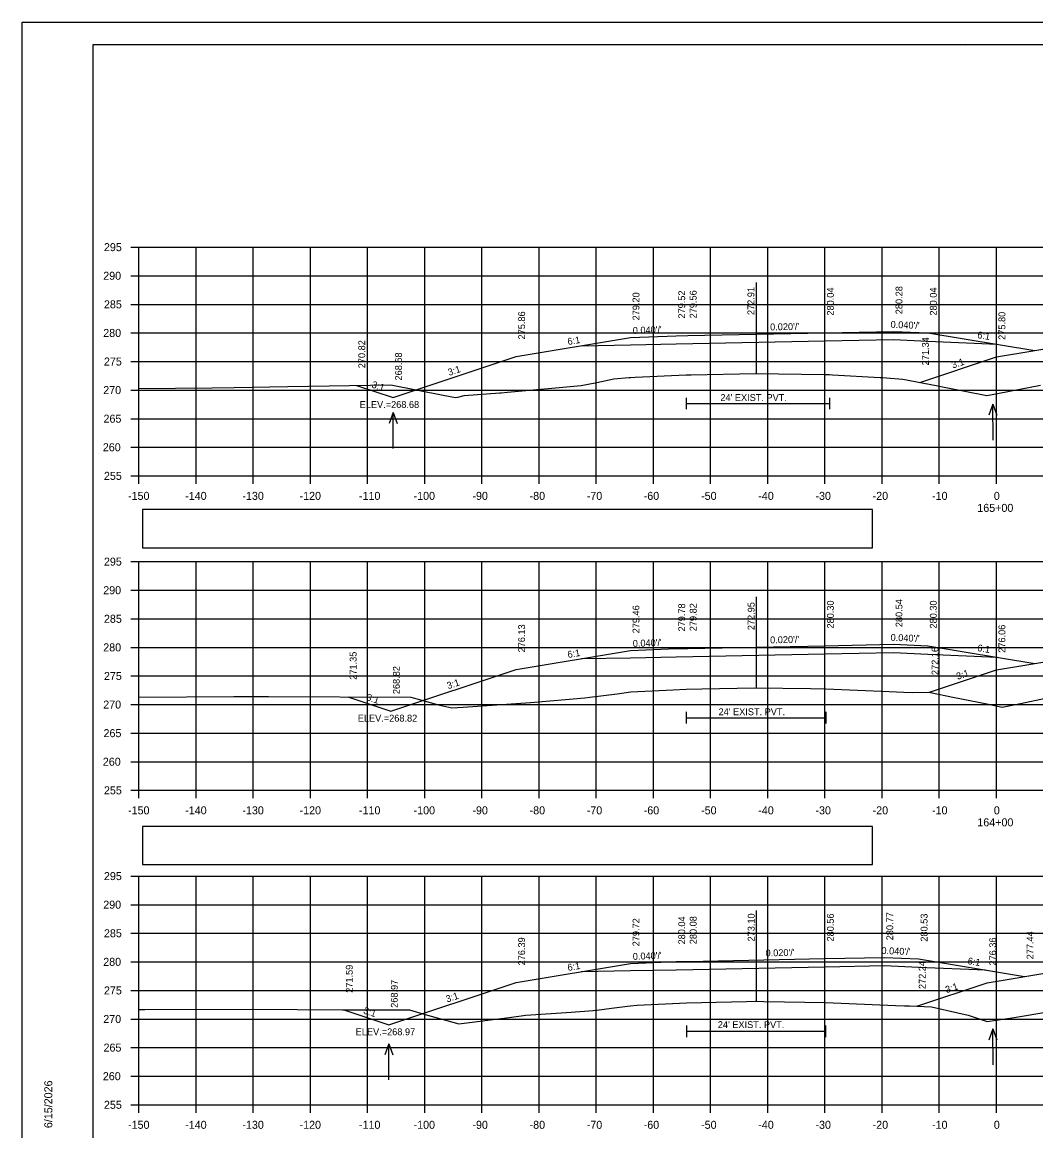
# Model space of a CAD drawing. Extents: x 285 to 4233, y -659 to 3710.
# Drawn here: x 1053.3 to 1230.6, y 831.7 to 1025.6 of the extents above; entities that cross this region are included whole.
import ezdxf

# ---------------------------------------------------------------- set-up
doc = ezdxf.new("R2010")
doc.units = 0
for name, color, linetype in [('R_Alt Surface', 7, 'Continuous'), ('R_Axis', 7, 'Continuous'), ('R_Axis Annot', 7, 'Continuous'), ('R_Border', 7, 'Continuous'), ('R_Exist Surface', 7, 'Continuous'), ('R_Fin Surface', 7, 'Continuous'), ('R_Grid', 7, 'Continuous'), ('R_No Plot', 7, 'Continuous'), ('R_Water', 7, 'Continuous'), ('R_Water Annot', 7, 'Continuous'), ('R_Xsect Elev', 7, 'Continuous'), ('R_Xsect Slope', 7, 'Continuous')]:
    doc.layers.add(name, color=color, linetype=linetype)

msp = doc.modelspace()

# ---------------------------------------------------------------- linework, layer by layer
at = {"layer": 'R_Alt Surface'}
for points in [[(1151.11, 968.99), (1159.68, 969.17), (1167.68, 969.33), (1193.68, 969.85), (1205.68, 970.09), (1211.68, 969.81), (1223.79, 969.24)], [(1169.4, 959.89), (1169.4, 957.89)], [(1194.48, 959.89), (1194.48, 957.89)], [(1169.4, 958.89), (1194.48, 958.89)], [(1151.11, 914.26), (1159.68, 914.43), (1167.68, 914.59), (1193.68, 915.11), (1205.68, 915.35), (1211.68, 915.07), (1223.79, 914.51)], [(1169.39, 904.93), (1169.39, 902.93)], [(1169.39, 903.93), (1193.85, 903.93)], [(1193.85, 904.93), (1193.85, 902.93)], [(1151.11, 859.52), (1159.68, 859.69), (1167.68, 859.85), (1193.68, 860.37), (1204.07, 860.58), (1210.07, 860.32), (1221.75, 859.81)], [(1169.45, 850.08), (1169.45, 848.08)], [(1193.75, 850.08), (1193.75, 848.08)], [(1169.45, 849.08), (1193.75, 849.08)]]:
    msp.add_lwpolyline(points, dxfattribs=at)
at = {"layer": 'R_Axis'}
for p, q in [((1072.28, 986.23), (1073.68, 986.23)), ((1073.68, 946.23), (1073.68, 986.23)), ((1072.28, 981.23), (1073.68, 981.23)), ((1072.28, 976.23), (1073.68, 976.23)), ((1072.28, 971.23), (1073.68, 971.23)), ((1072.28, 966.23), (1073.68, 966.23)), ((1072.28, 961.23), (1073.68, 961.23)), ((1072.28, 956.23), (1073.68, 956.23)), ((1072.28, 951.23), (1073.68, 951.23)), ((1072.28, 946.23), (1073.68, 946.23)), ((1073.68, 946.23), (1373.68, 946.23)), ((1073.68, 944.83), (1073.68, 946.23)), ((1083.68, 944.83), (1083.68, 946.23)), ((1093.68, 944.83), (1093.68, 946.23)), ((1103.68, 944.83), (1103.68, 946.23)), ((1113.68, 944.83), (1113.68, 946.23)), ((1123.68, 944.83), (1123.68, 946.23)), ((1133.68, 944.83), (1133.68, 946.23)), ((1143.68, 944.83), (1143.68, 946.23)), ((1153.68, 944.83), (1153.68, 946.23)), ((1163.68, 944.83), (1163.68, 946.23)), ((1173.68, 944.83), (1173.68, 946.23)), ((1183.68, 944.83), (1183.68, 946.23)), ((1193.68, 944.83), (1193.68, 946.23)), ((1203.68, 944.83), (1203.68, 946.23)), ((1213.68, 944.83), (1213.68, 946.23)), ((1223.68, 944.83), (1223.68, 946.23)), ((1072.28, 931.23), (1073.68, 931.23)), ((1073.68, 891.23), (1073.68, 931.23)), ((1072.28, 926.23), (1073.68, 926.23)), ((1072.28, 921.23), (1073.68, 921.23)), ((1072.28, 916.23), (1073.68, 916.23)), ((1072.28, 911.23), (1073.68, 911.23)), ((1072.28, 906.23), (1073.68, 906.23)), ((1072.28, 901.23), (1073.68, 901.23)), ((1072.28, 896.23), (1073.68, 896.23)), ((1072.28, 891.23), (1073.68, 891.23)), ((1073.68, 891.23), (1373.68, 891.23)), ((1073.68, 889.83), (1073.68, 891.23)), ((1083.68, 889.83), (1083.68, 891.23)), ((1093.68, 889.83), (1093.68, 891.23)), ((1103.68, 889.83), (1103.68, 891.23)), ((1113.68, 889.83), (1113.68, 891.23)), ((1123.68, 889.83), (1123.68, 891.23)), ((1133.68, 889.83), (1133.68, 891.23)), ((1143.68, 889.83), (1143.68, 891.23)), ((1153.68, 889.83), (1153.68, 891.23)), ((1163.68, 889.83), (1163.68, 891.23)), ((1173.68, 889.83), (1173.68, 891.23)), ((1183.68, 889.83), (1183.68, 891.23)), ((1193.68, 889.83), (1193.68, 891.23)), ((1203.68, 889.83), (1203.68, 891.23)), ((1213.68, 889.83), (1213.68, 891.23)), ((1223.68, 889.83), (1223.68, 891.23)), ((1072.28, 876.23), (1073.68, 876.23)), ((1073.68, 836.23), (1073.68, 876.23)), ((1072.28, 871.23), (1073.68, 871.23)), ((1072.28, 866.23), (1073.68, 866.23)), ((1072.28, 861.23), (1073.68, 861.23)), ((1072.28, 856.23), (1073.68, 856.23)), ((1072.28, 851.23), (1073.68, 851.23)), ((1072.28, 846.23), (1073.68, 846.23)), ((1072.28, 841.23), (1073.68, 841.23)), ((1072.28, 836.23), (1073.68, 836.23)), ((1073.68, 836.23), (1373.68, 836.23)), ((1073.68, 834.83), (1073.68, 836.23)), ((1083.68, 834.83), (1083.68, 836.23)), ((1093.68, 834.83), (1093.68, 836.23)), ((1103.68, 834.83), (1103.68, 836.23)), ((1113.68, 834.83), (1113.68, 836.23)), ((1123.68, 834.83), (1123.68, 836.23)), ((1133.68, 834.83), (1133.68, 836.23)), ((1143.68, 834.83), (1143.68, 836.23)), ((1153.68, 834.83), (1153.68, 836.23)), ((1163.68, 834.83), (1163.68, 836.23)), ((1173.68, 834.83), (1173.68, 836.23)), ((1183.68, 834.83), (1183.68, 836.23)), ((1193.68, 834.83), (1193.68, 836.23)), ((1203.68, 834.83), (1203.68, 836.23)), ((1213.68, 834.83), (1213.68, 836.23)), ((1223.68, 834.83), (1223.68, 836.23))]:
    msp.add_line(p, q, dxfattribs=at)
at = {"layer": 'R_Axis Annot'}
for points in [[(1074.32, 933.67), (1202.02, 933.67), (1202.02, 940.32), (1074.32, 940.32)], [(1074.32, 878.25), (1202.02, 878.25), (1202.02, 884.91), (1074.32, 884.91)]]:
    msp.add_lwpolyline(points, close=True, dxfattribs=at)
at = {"layer": 'R_Border'}
for p, q in [((1065.68, 1021.69), (1381.86, 1021.69)), ((1065.68, 816.23), (1065.68, 1021.69)), ((1218.2, 1021.43), (1218.2, 1021.43)), ((1218.2, 1021.43), (1218.2, 1021.43))]:
    msp.add_line(p, q, dxfattribs=at)
at = {"layer": 'R_Exist Surface'}
for points in [[(1073.68, 961.52), (1086.48, 961.63), (1090.33, 961.67), (1099.71, 961.83), (1117.77, 962.16), (1126.93, 960.37), (1129.07, 959.91), (1129.45, 959.98), (1130.59, 960.31), (1136.81, 960.76), (1137.03, 960.77), (1138.13, 960.87), (1151.05, 962.02), (1153.8, 962.58), (1156.76, 963.21), (1159.37, 963.41), (1159.74, 963.44), (1160.46, 963.48), (1169.4, 963.89), (1170.3, 963.91), (1181.56, 964.14), (1193.62, 963.94), (1194.48, 963.93), (1195, 963.9), (1203.32, 963.45), (1203.78, 963.43), (1204.45, 963.37), (1207.28, 963.15), (1213.11, 962.01), (1214.51, 961.74), (1215.49, 961.56), (1221.41, 960.4), (1221.99, 960.27), (1223.87, 960.63), (1231.4, 962.11)], [(1073.68, 907.5), (1090.28, 907.63), (1092.06, 907.63), (1096.33, 907.63), (1121.26, 907.53), (1126.3, 906.15), (1128.44, 905.63), (1130.42, 905.76), (1142.15, 906.57), (1151.71, 907.42), (1152.57, 907.5), (1157.32, 908.11), (1159.71, 908.45), (1167.15, 908.82), (1169.39, 908.93), (1172.12, 908.99), (1181.44, 909.18), (1191.17, 909.04), (1193.85, 909), (1204.92, 908.5), (1207.5, 908.38), (1209, 908.34), (1211.83, 908.42), (1216.35, 907.44), (1217.25, 907.27), (1221.98, 906.33), (1223.36, 906.05), (1224.67, 905.75), (1227.88, 906.44), (1232.25, 907.35)], [(1073.68, 852.88), (1074.7, 852.88), (1093.45, 852.96), (1109.28, 852.82), (1121.03, 852.85), (1123.76, 852.05), (1129.63, 850.4), (1138.42, 851.52), (1141.38, 851.91), (1149.32, 852.45), (1153.12, 852.71), (1153.79, 852.8), (1156.36, 853.14), (1159.61, 853.56), (1160.83, 853.63), (1169.45, 854.08), (1179.95, 854.3), (1181.47, 854.33), (1182.97, 854.31), (1193.75, 854.13), (1206.04, 853.61), (1207.57, 853.55), (1208.48, 853.52), (1212.3, 853.37), (1216.94, 852.32), (1218.7, 851.88), (1220.63, 851.24), (1222.07, 850.78), (1226.76, 851.51), (1232.64, 852.48)]]:
    msp.add_lwpolyline(points, dxfattribs=at)
at = {"layer": 'R_Fin Surface'}
for points in [[(1111.72, 962.05), (1118.14, 959.91), (1139.68, 967.09), (1159.68, 970.42), (1167.68, 970.74), (1169.68, 970.78), (1193.68, 971.26), (1205.68, 971.5), (1211.68, 971.26), (1230.4, 968.14)], [(1210.3, 962.56), (1223.68, 967.02), (1247.68, 971.02), (1253.68, 971.26), (1277.68, 970.78), (1279.68, 970.74), (1287.68, 970.42), (1307.68, 967.09), (1325.14, 961.27), (1327.51, 962.06)], [(1110.21, 907.57), (1117.77, 905.05), (1139.68, 912.35), (1159.68, 915.69), (1167.68, 916.01), (1169.68, 916.05), (1193.68, 916.53), (1205.68, 916.77), (1211.68, 916.53), (1230.4, 913.41)], [(1211.98, 908.39), (1223.68, 912.29), (1247.68, 916.29), (1253.68, 916.53), (1277.68, 916.05), (1279.68, 916.01), (1287.68, 915.69), (1307.68, 912.35), (1325.57, 906.39), (1327.18, 906.92)], [(1109.53, 852.82), (1117.41, 850.19), (1139.68, 857.61), (1159.68, 860.95), (1167.68, 861.27), (1169.68, 861.31), (1193.68, 861.79), (1204.07, 862), (1210.07, 861.76), (1228.6, 858.67)], [(1209.74, 853.47), (1222.07, 857.58), (1246.07, 861.58), (1252.07, 861.82), (1253.68, 861.79), (1277.68, 861.31), (1279.68, 861.27), (1287.68, 860.95), (1307.68, 857.61), (1326, 851.51), (1328.07, 852.2)]]:
    msp.add_lwpolyline(points, dxfattribs=at)
at = {"layer": 'R_Grid'}
for p, q in [((1073.68, 986.23), (1373.68, 986.23)), ((1073.68, 946.23), (1073.68, 986.23)), ((1083.68, 946.23), (1083.68, 986.23)), ((1093.68, 946.23), (1093.68, 986.23)), ((1103.68, 946.23), (1103.68, 986.23)), ((1113.68, 946.23), (1113.68, 986.23)), ((1123.68, 946.23), (1123.68, 986.23)), ((1133.68, 946.23), (1133.68, 986.23)), ((1143.68, 946.23), (1143.68, 986.23)), ((1153.68, 946.23), (1153.68, 986.23)), ((1163.68, 946.23), (1163.68, 986.23)), ((1173.68, 946.23), (1173.68, 986.23)), ((1183.68, 946.23), (1183.68, 986.23)), ((1193.68, 946.23), (1193.68, 986.23)), ((1203.68, 946.23), (1203.68, 986.23)), ((1213.68, 946.23), (1213.68, 986.23)), ((1223.68, 946.23), (1223.68, 986.23)), ((1073.68, 981.23), (1373.68, 981.23)), ((1073.68, 976.23), (1373.68, 976.23)), ((1073.68, 971.23), (1373.68, 971.23)), ((1073.68, 966.23), (1373.68, 966.23)), ((1073.68, 961.23), (1373.68, 961.23)), ((1073.68, 956.23), (1373.68, 956.23)), ((1073.68, 951.23), (1373.68, 951.23)), ((1073.68, 946.23), (1373.68, 946.23)), ((1073.68, 931.23), (1373.68, 931.23)), ((1073.68, 891.23), (1073.68, 931.23)), ((1083.68, 891.23), (1083.68, 931.23)), ((1093.68, 891.23), (1093.68, 931.23)), ((1103.68, 891.23), (1103.68, 931.23)), ((1113.68, 891.23), (1113.68, 931.23)), ((1123.68, 891.23), (1123.68, 931.23)), ((1133.68, 891.23), (1133.68, 931.23)), ((1143.68, 891.23), (1143.68, 931.23)), ((1153.68, 891.23), (1153.68, 931.23)), ((1163.68, 891.23), (1163.68, 931.23)), ((1173.68, 891.23), (1173.68, 931.23)), ((1183.68, 891.23), (1183.68, 931.23)), ((1193.68, 891.23), (1193.68, 931.23)), ((1203.68, 891.23), (1203.68, 931.23)), ((1213.68, 891.23), (1213.68, 931.23)), ((1223.68, 891.23), (1223.68, 931.23)), ((1073.68, 926.23), (1373.68, 926.23)), ((1073.68, 921.23), (1373.68, 921.23)), ((1073.68, 916.23), (1373.68, 916.23)), ((1073.68, 911.23), (1373.68, 911.23)), ((1073.68, 906.23), (1373.68, 906.23)), ((1073.68, 901.23), (1373.68, 901.23)), ((1073.68, 896.23), (1373.68, 896.23)), ((1073.68, 891.23), (1373.68, 891.23)), ((1073.68, 876.23), (1373.68, 876.23)), ((1073.68, 836.23), (1073.68, 876.23)), ((1083.68, 836.23), (1083.68, 876.23)), ((1093.68, 836.23), (1093.68, 876.23)), ((1103.68, 836.23), (1103.68, 876.23)), ((1113.68, 836.23), (1113.68, 876.23)), ((1123.68, 836.23), (1123.68, 876.23)), ((1133.68, 836.23), (1133.68, 876.23)), ((1143.68, 836.23), (1143.68, 876.23)), ((1153.68, 836.23), (1153.68, 876.23)), ((1163.68, 836.23), (1163.68, 876.23)), ((1173.68, 836.23), (1173.68, 876.23)), ((1183.68, 836.23), (1183.68, 876.23)), ((1193.68, 836.23), (1193.68, 876.23)), ((1203.68, 836.23), (1203.68, 876.23)), ((1213.68, 836.23), (1213.68, 876.23)), ((1223.68, 836.23), (1223.68, 876.23)), ((1073.68, 871.23), (1373.68, 871.23)), ((1073.68, 866.23), (1373.68, 866.23)), ((1073.68, 861.23), (1373.68, 861.23)), ((1073.68, 856.23), (1373.68, 856.23)), ((1073.68, 851.23), (1373.68, 851.23)), ((1073.68, 846.23), (1373.68, 846.23)), ((1073.68, 841.23), (1373.68, 841.23)), ((1073.68, 836.23), (1373.68, 836.23))]:
    msp.add_line(p, q, dxfattribs=at)
at = {"layer": 'R_No Plot'}
msp.add_line((1053.28, 1025.58), (1386.61, 1025.58), dxfattribs=at)
for points in [[(1053.27, 1025.58), (1386.61, 1025.58), (1386.61, 812.24), (1053.27, 812.24)], [(1299.6, 1021.69), (1319.22, 1021.69), (1319.22, 1011.81), (1335.33, 1011.81), (1358.53, 1011.81), (1358.65, 983.65), (1381.86, 983.65), (1381.86, 816.23), (1065.68, 816.23), (1065.68, 1021.69)]]:
    msp.add_lwpolyline(points, close=True, dxfattribs=at)
at = {"layer": 'R_Water Annot'}
for p, q in [((1223.03, 958.76), (1222.36, 956.82)), ((1223.12, 952.47), (1223.03, 958.76)), ((1223.03, 958.76), (1223.76, 956.84)), ((1118.17, 957.3), (1117.47, 955.38)), ((1118.17, 951.02), (1118.17, 957.3)), ((1118.17, 957.3), (1118.87, 955.38)), ((1223.03, 849.49), (1222.36, 847.56)), ((1223.12, 843.21), (1223.03, 849.49)), ((1223.03, 849.49), (1223.76, 847.57)), ((1117.41, 846.9), (1116.71, 844.98)), ((1117.41, 840.62), (1117.41, 846.9)), ((1117.41, 846.9), (1118.11, 844.98))]:
    msp.add_line(p, q, dxfattribs=at)
at = {"layer": 'R_Xsect Elev'}
for p, q in [((1181.68, 964.14), (1181.68, 980.03)), ((1181.68, 909.18), (1181.68, 925.07)), ((1181.68, 854.33), (1181.68, 870.22))]:
    msp.add_line(p, q, dxfattribs=at)

# ---------------------------------------------------------------- texts
at = {"layer": 'R_Axis Annot'}
for s, p in [('295', (1067.57, 985.53)), ('290', (1067.45, 980.53)), ('285', (1067.57, 975.53)), ('280', (1067.45, 970.53)), ('275', (1067.57, 965.53)), ('270', (1067.45, 960.53)), ('265', (1067.5, 955.53)), ('260', (1067.38, 950.53)), ('255', (1067.57, 945.53)), ('-150', (1071.79, 942.03)), ('-140', (1081.79, 942.03)), ('-130', (1091.79, 942.03)), ('-120', (1101.79, 942.03)), ('-110', (1112.18, 942.03)), ('-100', (1121.73, 942.03)), ('-90', (1132.02, 942.03)), ('-80', (1142.02, 942.03)), ('-70', (1152.02, 942.03)), ('-60', (1161.98, 942.03)), ('-50', (1172.02, 942.03)), ('-40', (1182.02, 942.03)), ('-30', (1192.02, 942.03)), ('-20', (1202.02, 942.03)), ('-10', (1212.41, 942.03)), ('0', (1223.22, 942.03)), ('165+00', (1220.33, 939.93)), ('295', (1067.57, 930.53)), ('290', (1067.45, 925.53)), ('285', (1067.57, 920.53)), ('280', (1067.45, 915.53)), ('275', (1067.57, 910.53)), ('270', (1067.45, 905.53)), ('265', (1067.5, 900.53)), ('260', (1067.38, 895.53)), ('255', (1067.57, 890.53)), ('-150', (1071.79, 887.03)), ('-140', (1081.79, 887.03)), ('-130', (1091.79, 887.03)), ('-120', (1101.79, 887.03)), ('-110', (1112.18, 887.03)), ('-100', (1121.73, 887.03)), ('-90', (1132.02, 887.03)), ('-80', (1142.02, 887.03)), ('-70', (1152.02, 887.03)), ('-60', (1161.98, 887.03)), ('-50', (1172.02, 887.03)), ('-40', (1182.02, 887.03)), ('-30', (1192.02, 887.03)), ('-20', (1202.02, 887.03)), ('-10', (1212.41, 887.03)), ('0', (1223.22, 887.03)), ('164+00', (1220.33, 884.93)), ('295', (1067.57, 875.53)), ('290', (1067.45, 870.53)), ('285', (1067.57, 865.53)), ('280', (1067.45, 860.53)), ('275', (1067.57, 855.53)), ('270', (1067.45, 850.53)), ('265', (1067.5, 845.53)), ('260', (1067.38, 840.53)), ('255', (1067.57, 835.53)), ('-150', (1071.79, 832.03)), ('-140', (1081.79, 832.03)), ('-130', (1091.79, 832.03)), ('-120', (1101.79, 832.03)), ('-110', (1112.18, 832.03)), ('-100', (1121.73, 832.03)), ('-90', (1132.02, 832.03)), ('-80', (1142.02, 832.03)), ('-70', (1152.02, 832.03)), ('-60', (1161.98, 832.03)), ('-50', (1172.02, 832.03)), ('-40', (1182.02, 832.03)), ('-30', (1192.02, 832.03)), ('-20', (1202.02, 832.03)), ('-10', (1212.41, 832.03)), ('0', (1223.22, 832.03))]:
    msp.add_text(s, height=1.4, dxfattribs=at).set_placement(p)
at = {"layer": 'R_Border'}
msp.add_text('6/15/2026', height=1.4, rotation=90, dxfattribs=at).set_placement((1058.54, 832.15))
at = {"layer": 'R_Water'}
for p in [(1175.39, 959.33), (1175.07, 904.37), (1174.94, 849.65)]:
    msp.add_text("24' EXIST. PVT.", height=1.2, dxfattribs=at).set_placement(p)
at = {"layer": 'R_Xsect Elev'}
for s, p in [('280.28', (1207.23, 974.5)), ('279.20', (1161.23, 973.42)), ('279.52', (1169.23, 973.74)), ('279.56', (1171.23, 973.78)), ('272.91', (1181.33, 974.36)), ('280.04', (1195.23, 974.26)), ('280.04', (1213.23, 974.26)), ('275.86', (1141.23, 970.09)), ('275.80', (1225.23, 970.02)), ('270.82', (1113.27, 965.05)), ('271.34', (1211.85, 965.56)), ('268.68', (1119.69, 962.91)), ('279.46', (1161.23, 918.69)), ('279.78', (1169.23, 919.01)), ('279.82', (1171.23, 919.05)), ('272.95', (1181.37, 919.24)), ('280.30', (1195.23, 919.53)), ('280.54', (1207.23, 919.77)), ('280.30', (1213.23, 919.53)), ('276.13', (1141.23, 915.35)), ('276.06', (1225.23, 915.29)), ('271.35', (1111.76, 910.57)), ('272.16', (1213.53, 911.39)), ('268.82', (1119.32, 908.05)), ('279.72', (1161.23, 863.95)), ('280.04', (1169.23, 864.27)), ('280.08', (1171.23, 864.31)), ('273.10', (1181.38, 864.8)), ('280.56', (1195.23, 864.79)), ('280.77', (1205.62, 865)), ('280.53', (1211.62, 864.76)), ('276.39', (1141.23, 860.61)), ('276.36', (1223.62, 860.58)), ('277.44', (1230.15, 861.67)), ('272.24', (1211.29, 856.47)), ('271.59', (1111.08, 855.82)), ('268.97', (1118.96, 853.19))]:
    msp.add_text(s, height=1.2, rotation=90, dxfattribs=at).set_placement(p)
for s, p in [('ELEV.=268.68', (1112.31, 958.11)), ('ELEV.=268.82', (1111.97, 903.25)), ('ELEV.=268.97', (1111.61, 848.39))]:
    msp.add_text(s, height=1.2, dxfattribs=at).set_placement(p)
at = {"layer": 'R_Xsect Slope'}
for s, rotation, p in [("0.040'/'", 2.2904, (1160.09, 971.04)), ("0.020'/'", 1.1458, (1184.1, 971.67)), ("0.040'/'", 357.7094, (1205.14, 972.13)), ('6:1', 350.5351, (1220.27, 970.34)), ('6:1', 9.4642, (1148.75, 969.11)), ('3:1', 18.4337, (1216.04, 965)), ('3:1', 18.4362, (1127.96, 963.71)), ('3:1', 341.5602, (1114.3, 961.72)), ("0.040'/'", 2.2907, (1160.09, 916.3)), ("0.020'/'", 1.1458, (1184.1, 916.93)), ("0.040'/'", 357.7094, (1205.14, 917.39)), ('6:1', 9.4614, (1148.75, 914.37)), ('6:1', 350.5376, (1220.27, 915.6)), ('3:1', 18.4368, (1216.88, 910.55)), ('3:1', 18.4355, (1127.78, 908.91)), ('3:1', 341.562, (1113.36, 907.05)), ("0.040'/'", 2.2906, (1160.09, 861.57)), ("0.020'/'", 1.1442, (1183.3, 862.18)), ("0.040'/'", 357.7094, (1203.54, 862.62)), ('6:1', 9.4642, (1148.75, 859.63)), ('6:1', 350.5396, (1218.57, 860.85)), ('3:1', 18.4365, (1214.96, 855.74)), ('3:1', 18.4357, (1127.59, 854.11)), ('3:1', 341.5612, (1112.84, 852.24))]:
    msp.add_text(s, height=1.2, rotation=rotation, dxfattribs=at).set_placement(p)

doc.saveas('drawing.dxf')
